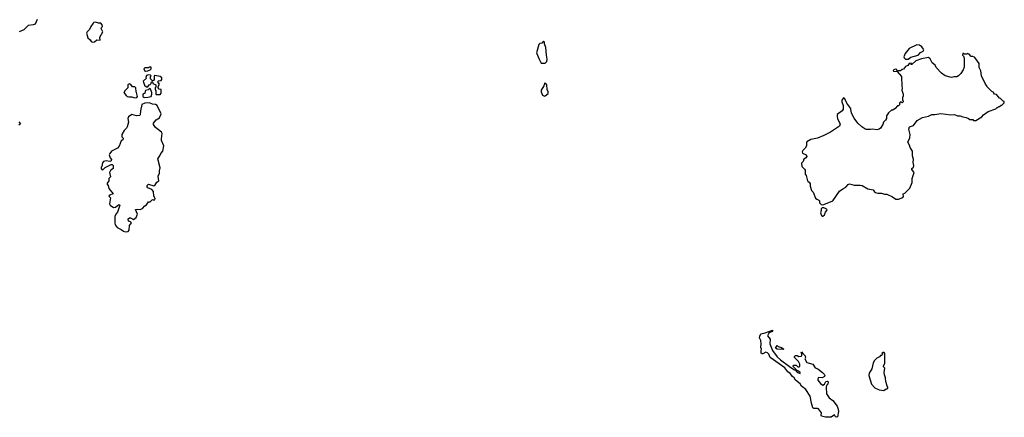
# Model space of a CAD drawing. Extents: x 2087054 to 2277909, y 548907 to 753496.
# Tile 371 of 444: x 2210331 to 2223268, y 648838 to 654062. Entities that reach past the tile are written whole.
import ezdxf

# ---------------------------------------------------------------- set-up
doc = ezdxf.new("R2010")
doc.units = 0

msp = doc.modelspace()

# ---------------------------------------------------------------- linework, layer by layer
at = {"layer": '0CON20XD'}
for points in [[(2210561, 654065), (2210535, 654005), (2210507, 653993), (2210444, 653986), (2210385, 653929), (2210325, 653903)], [(2211286, 653766), (2211315, 653771), (2211345, 653798), (2211388, 653792), (2211382, 653835), (2211422, 653902), (2211402, 653945), (2211405, 653960), (2211418, 653975), (2211416, 653996), (2211395, 654017), (2211365, 654018), (2211325, 654032), (2211305, 654027), (2211295, 654017), (2211267, 653975), (2211250, 653935), (2211218, 653905), (2211210, 653885), (2211228, 653825), (2211255, 653798), (2211268, 653775), (2211286, 653766)], [(2217185, 653490), (2217235, 653492), (2217257, 653515), (2217263, 653545), (2217252, 653595), (2217243, 653695), (2217228, 653745), (2217227, 653767), (2217215, 653780), (2217190, 653755), (2217165, 653750), (2217153, 653737), (2217120, 653625), (2217155, 653542), (2217185, 653490)], [(2222005, 653542), (2222040, 653570), (2222135, 653597), (2222168, 653632), (2222203, 653647), (2222210, 653665), (2222208, 653675), (2222186, 653706), (2222155, 653728), (2222118, 653732), (2222020, 653685), (2221965, 653620), (2221950, 653575), (2221953, 653563), (2221970, 653545), (2222005, 653542)], [(2220885, 651628), (2220895, 651632), (2221015, 651683), (2221105, 651808), (2221145, 651840), (2221185, 651860), (2221215, 651898), (2221235, 651907), (2221295, 651887), (2221375, 651890), (2221402, 651882), (2221475, 651841), (2221545, 651826), (2221561, 651801), (2221575, 651792), (2221605, 651784), (2221655, 651783), (2221695, 651770), (2221725, 651770), (2221800, 651735), (2221845, 651703), (2221876, 651704), (2221933, 651727), (2221942, 651738), (2221940, 651775), (2221960, 651785), (2222025, 651850), (2222058, 651925), (2222058, 651975), (2222082, 652055), (2222052, 652095), (2222052, 652105), (2222074, 652126), (2222079, 652145), (2222071, 652185), (2222076, 652225), (2222061, 652275), (2222060, 652335), (2222031, 652381), (2222021, 652415), (2222000, 652455), (2222028, 652512), (2222030, 652555), (2222023, 652587), (2222014, 652625), (2222024, 652656), (2222076, 652674), (2222123, 652737), (2222195, 652778), (2222274, 652796), (2222315, 652817), (2222355, 652817), (2222435, 652829), (2222565, 652811), (2222616, 652816), (2222655, 652800), (2222688, 652798), (2222725, 652784), (2222765, 652778), (2222800, 652765), (2222815, 652750), (2222855, 652750), (2222865, 652740), (2222895, 652740), (2222974, 652786), (2222995, 652812), (2223055, 652858), (2223157, 652893), (2223175, 652910), (2223185, 652910), (2223195, 652920), (2223205, 652920), (2223225, 652940), (2223235, 652940), (2223268, 652972), (2223268, 652988), (2223255, 652990), (2223220, 653025), (2223205, 653030), (2223165, 653080), (2223140, 653085), (2223130, 653095), (2223130, 653105), (2223105, 653120), (2223040, 653185), (2223040, 653195), (2223020, 653215), (2222968, 653325), (2222959, 653389), (2222940, 653435), (2222938, 653485), (2222895, 653550), (2222875, 653570), (2222855, 653580), (2222835, 653580), (2222805, 653610), (2222785, 653620), (2222775, 653610), (2222745, 653610), (2222735, 653620), (2222722, 653618), (2222720, 653595), (2222732, 653582), (2222740, 653555), (2222743, 653465), (2222742, 653438), (2222728, 653405), (2222698, 653355), (2222666, 653324), (2222645, 653312), (2222605, 653312), (2222573, 653303), (2222493, 653323), (2222441, 653361), (2222372, 653435), (2222358, 653465), (2222322, 653495), (2222296, 653546), (2222274, 653564), (2222181, 653549), (2222106, 653524), (2222055, 653473), (2222040, 653475), (2222050, 653485), (2222045, 653490), (2222020, 653485), (2221999, 653461), (2221972, 653448), (2221945, 653413), (2221925, 653408), (2221905, 653392), (2221875, 653390), (2221860, 653380), (2221857, 653407), (2221835, 653413), (2221818, 653405), (2221808, 653395), (2221812, 653385), (2221860, 653380), (2221918, 653315), (2221920, 653185), (2221928, 653165), (2221920, 653135), (2221938, 653085), (2221940, 653055), (2221930, 653045), (2221930, 653005), (2221940, 652995), (2221940, 652985), (2221925, 652970), (2221915, 652980), (2221902, 652978), (2221890, 652965), (2221890, 652945), (2221878, 652932), (2221865, 652930), (2221836, 652894), (2221805, 652872), (2221785, 652872), (2221745, 652840), (2221721, 652799), (2221722, 652765), (2221709, 652741), (2221680, 652715), (2221672, 652685), (2221643, 652635), (2221625, 652622), (2221595, 652614), (2221535, 652623), (2221509, 652621), (2221455, 652618), (2221435, 652627), (2221395, 652653), (2221343, 652705), (2221295, 652770), (2221262, 652835), (2221257, 652867), (2221250, 652875), (2221250, 652895), (2221240, 652905), (2221240, 652915), (2221198, 652965), (2221175, 653022), (2221154, 653036), (2221133, 653005), (2221132, 652985), (2221149, 652935), (2221151, 652885), (2221136, 652864), (2221074, 652816), (2221070, 652795), (2221075, 652760), (2221113, 652695), (2221101, 652665), (2220984, 652586), (2220899, 652541), (2220815, 652507), (2220725, 652487), (2220675, 652458), (2220668, 652445), (2220668, 652405), (2220652, 652375), (2220620, 652345), (2220612, 652325), (2220615, 652310), (2220666, 652286), (2220672, 652265), (2220656, 652244), (2220635, 652230), (2220625, 652200), (2220603, 652177), (2220602, 652165), (2220610, 652155), (2220610, 652135), (2220645, 652100), (2220652, 652085), (2220653, 652033), (2220667, 652017), (2220682, 651945), (2220690, 651935), (2220706, 651926), (2220718, 651905), (2220718, 651875), (2220735, 651820), (2220758, 651795), (2220787, 651717), (2220803, 651703), (2220833, 651693), (2220842, 651682), (2220840, 651655), (2220860, 651635), (2220885, 651628)], [(2211985, 653388), (2212015, 653392), (2212047, 653403), (2212060, 653415), (2212058, 653438), (2212035, 653440), (2212025, 653430), (2211975, 653430), (2211960, 653415), (2211972, 653395), (2211985, 653388)], [(2211845, 653034), (2211868, 653042), (2211877, 653055), (2211867, 653107), (2211860, 653115), (2211857, 653167), (2211845, 653180), (2211812, 653182), (2211792, 653212), (2211775, 653218), (2211758, 653212), (2211752, 653205), (2211750, 653165), (2211710, 653125), (2211710, 653115), (2211700, 653105), (2211728, 653065), (2211745, 653054), (2211765, 653047), (2211805, 653047), (2211845, 653034)], [(2212175, 653080), (2212190, 653095), (2212190, 653145), (2212165, 653150), (2212150, 653165), (2212150, 653185), (2212168, 653215), (2212150, 653235), (2212150, 653255), (2212155, 653260), (2212188, 653262), (2212200, 653275), (2212198, 653298), (2212177, 653317), (2212105, 653328), (2212100, 653325), (2212100, 653275), (2212088, 653262), (2212075, 653260), (2212050, 653285), (2212050, 653315), (2212060, 653325), (2212050, 653335), (2212025, 653340), (2211995, 653330), (2211990, 653305), (2211998, 653292), (2211952, 653255), (2211972, 653202), (2211995, 653180), (2212015, 653180), (2212032, 653208), (2212045, 653210), (2212058, 653222), (2212062, 653248), (2212078, 653248), (2212082, 653222), (2212120, 653205), (2212120, 653175), (2212112, 653165), (2212113, 653143), (2212120, 653135), (2212120, 653085), (2212125, 653080), (2212175, 653080)], [(2217225, 653058), (2217235, 653060), (2217276, 653094), (2217276, 653114), (2217262, 653145), (2217258, 653205), (2217246, 653226), (2217225, 653230), (2217217, 653193), (2217184, 653135), (2217181, 653115), (2217200, 653070), (2217225, 653058)], [(2211975, 653040), (2212015, 653044), (2212058, 653055), (2212068, 653085), (2212067, 653107), (2212048, 653148), (2212035, 653160), (2212018, 653142), (2211985, 653130), (2211978, 653122), (2211977, 653093), (2211955, 653088), (2211947, 653073), (2211948, 653055), (2211960, 653045), (2211975, 653040)], [(2211715, 651277), (2211755, 651280), (2211768, 651295), (2211773, 651357), (2211798, 651395), (2211788, 651408), (2211760, 651415), (2211758, 651445), (2211775, 651458), (2211785, 651458), (2211825, 651438), (2211862, 651465), (2211880, 651505), (2211852, 651568), (2211875, 651573), (2211915, 651569), (2211945, 651580), (2211974, 651616), (2211999, 651631), (2212025, 651670), (2212045, 651670), (2212073, 651697), (2212085, 651700), (2212095, 651690), (2212108, 651695), (2212110, 651715), (2212093, 651743), (2212087, 651805), (2212065, 651833), (2212014, 651854), (2212006, 651865), (2212004, 651885), (2212025, 651900), (2212095, 651878), (2212105, 651882), (2212135, 651927), (2212158, 651945), (2212150, 652005), (2212166, 652045), (2212167, 652075), (2212177, 652115), (2212148, 652235), (2212173, 652275), (2212184, 652306), (2212213, 652335), (2212223, 652405), (2212194, 652474), (2212192, 652495), (2212205, 652568), (2212194, 652585), (2212115, 652647), (2212088, 652685), (2212088, 652705), (2212125, 652748), (2212168, 652775), (2212188, 652825), (2212138, 652935), (2212115, 652948), (2212074, 652954), (2212035, 652970), (2211974, 652966), (2211935, 652950), (2211917, 652863), (2211916, 652814), (2211908, 652802), (2211865, 652798), (2211805, 652818), (2211760, 652785), (2211752, 652765), (2211760, 652715), (2211742, 652655), (2211733, 652637), (2211702, 652608), (2211672, 652555), (2211673, 652523), (2211690, 652505), (2211688, 652482), (2211665, 652470), (2211639, 652401), (2211614, 652376), (2211538, 652335), (2211514, 652306), (2211508, 652285), (2211519, 652249), (2211538, 652225), (2211535, 652210), (2211515, 652198), (2211465, 652206), (2211431, 652199), (2211418, 652182), (2211410, 652135), (2211400, 652125), (2211400, 652105), (2211412, 652092), (2211425, 652090), (2211455, 652120), (2211535, 652160), (2211548, 652158), (2211557, 652147), (2211557, 652105), (2211525, 652080), (2211511, 652055), (2211522, 651998), (2211500, 651975), (2211502, 651945), (2211478, 651905), (2211492, 651882), (2211502, 651845), (2211558, 651775), (2211513, 651757), (2211502, 651745), (2211522, 651722), (2211512, 651645), (2211520, 651625), (2211565, 651593), (2211591, 651599), (2211635, 651632), (2211647, 651625), (2211617, 651535), (2211595, 651508), (2211580, 651475), (2211580, 651395), (2211587, 651365), (2211613, 651333), (2211666, 651306), (2211694, 651284), (2211715, 651277)], [(2210321, 652721), (2210340, 652695), (2210320, 652675)], [(2220875, 651480), (2220885, 651482), (2220905, 651500), (2220918, 651535), (2220938, 651555), (2220940, 651565), (2220928, 651578), (2220895, 651590), (2220875, 651590), (2220863, 651577), (2220863, 651555), (2220853, 651525), (2220865, 651490), (2220875, 651480)], [(2220918, 648838), (2220865, 648853), (2220860, 648865), (2220868, 648895), (2220825, 648947), (2220814, 648954), (2220764, 648954), (2220752, 648962), (2220733, 649023), (2220718, 649115), (2220662, 649202), (2220605, 649246), (2220586, 649276), (2220524, 649325), (2220508, 649355), (2220484, 649374), (2220453, 649415), (2220424, 649434), (2220385, 649487), (2220190, 649625), (2220175, 649667), (2220157, 649685), (2220135, 649692), (2220095, 649672), (2220085, 649672), (2220075, 649682), (2220072, 649715), (2220080, 649735), (2220071, 649755), (2220074, 649805), (2220067, 649845), (2220053, 649883), (2220054, 649904), (2220069, 649935), (2220125, 649949), (2220222, 649982), (2220224, 649975), (2220215, 649961), (2220194, 649956), (2220175, 649944), (2220157, 649907), (2220193, 649865), (2220189, 649805), (2220221, 649715), (2220285, 649634), (2220329, 649595), (2220445, 649504), (2220504, 649465), (2220533, 649453), (2220534, 649445), (2220557, 649425), (2220585, 649413), (2220586, 649426), (2220566, 649446), (2220535, 649460), (2220526, 649476), (2220494, 649504), (2220492, 649515), (2220498, 649522), (2220532, 649522), (2220555, 649500), (2220575, 649500), (2220580, 649505), (2220580, 649535), (2220565, 649570), (2220512, 649622), (2220510, 649635), (2220525, 649650), (2220545, 649650), (2220567, 649637), (2220601, 649639), (2220607, 649647), (2220608, 649668), (2220600, 649685), (2220605, 649700), (2220620, 649675), (2220653, 649645), (2220657, 649625), (2220648, 649605), (2220675, 649557), (2220754, 649534), (2220785, 649488), (2220816, 649476), (2220878, 649428), (2220901, 649405), (2220909, 649385), (2220906, 649375), (2220875, 649358), (2220825, 649362), (2220816, 649345), (2220817, 649325), (2220852, 649282), (2220885, 649260), (2220906, 649274), (2220925, 649307), (2220943, 649313), (2220952, 649305), (2220950, 649275), (2220934, 649256), (2220927, 649235), (2220934, 649145), (2220967, 649095), (2221017, 649057), (2221072, 648982), (2221086, 648946), (2221090, 648915), (2221075, 648844), (2221065, 648840), (2221052, 648845), (2221035, 648870), (2220995, 648841), (2220918, 648838)], [(2220365, 649730), (2220282, 649732), (2220260, 649745), (2220285, 649780), (2220296, 649766), (2220342, 649755), (2220370, 649735), (2220365, 649730)], [(2221685, 649192), (2221715, 649210), (2221725, 649210), (2221738, 649222), (2221740, 649235), (2221730, 649245), (2221717, 649297), (2221710, 649305), (2221708, 649355), (2221692, 649395), (2221690, 649425), (2221700, 649485), (2221682, 649502), (2221680, 649515), (2221700, 649545), (2221700, 649675), (2221688, 649688), (2221675, 649690), (2221660, 649675), (2221668, 649662), (2221655, 649650), (2221642, 649648), (2221628, 649632), (2221594, 649616), (2221562, 649585), (2221543, 649555), (2221526, 649474), (2221492, 649418), (2221489, 649385), (2221523, 649275), (2221568, 649225), (2221625, 649198), (2221685, 649192)]]:
    msp.add_lwpolyline(points, dxfattribs=at)

doc.saveas('drawing.dxf')
